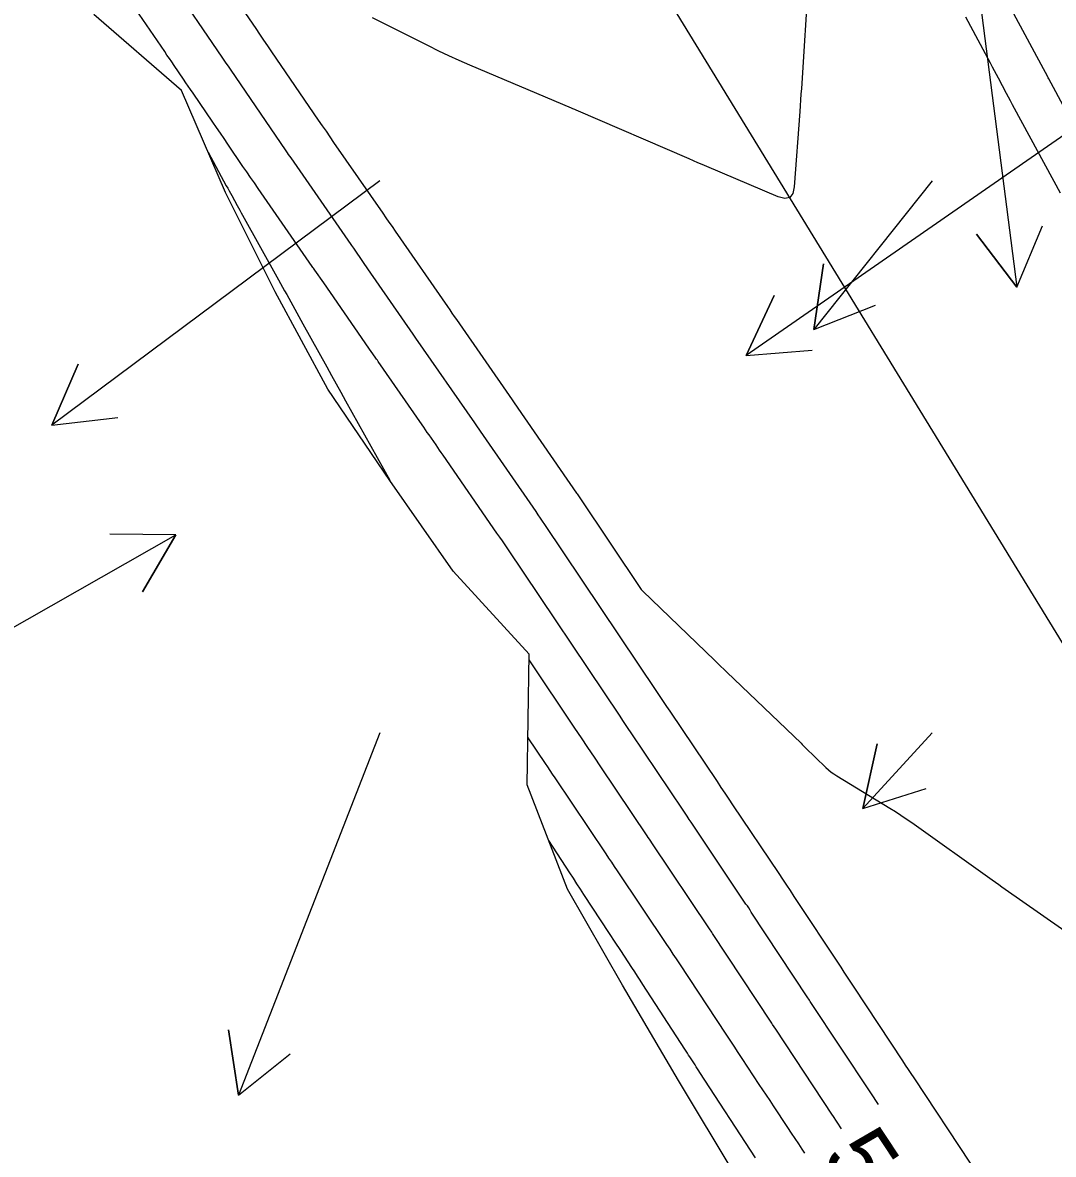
# Model space of a CAD drawing. Extents: x 954385 to 988206, y 1868364 to 1924553.
# Drawn here: x 956274.8 to 956368.1, y 1922130.7 to 1922233.3 of the extents above; entities that cross this region are included whole.
import ezdxf

# ---------------------------------------------------------------- set-up
doc = ezdxf.new("R2010")
doc.units = 0
for name, color, linetype in [('24', 7, 'Continuous'), ('26', 7, 'Continuous'), ('5', 7, 'Continuous'), ('6', 7, 'Continuous'), ('7', 7, 'Continuous'), ('Default', 7, 'Continuous')]:
    doc.layers.add(name, color=color, linetype=linetype)

msp = doc.modelspace()

# ---------------------------------------------------------------- linework, layer by layer
at = {"layer": '24'}
msp.add_lwpolyline([(956339.31, 1922128.86), (956334.16, 1922137.43), (956329.09, 1922146.06), (956324.12, 1922154.74), (956320.45, 1922164.21), (956320.64, 1922176.05), (956313.77, 1922183.57), (956308.03, 1922191.79), (956302.4, 1922200.06), (956297.64, 1922208.88), (956293.16, 1922217.86), (956289.15, 1922227.13), (956281.23, 1922234)], dxfattribs=at)
at = {"layer": '26'}
for points in [[(956507.13, 1922318.93), (956340.28, 1922203.1), (956342.84, 1922208.53), (956340.28, 1922203.1), (956346.26, 1922203.6)], [(956357.13, 1922268.93), (956364.8, 1922209.31), (956361.16, 1922214.09), (956364.8, 1922209.31), (956367.12, 1922214.85)], [(956307.13, 1922218.93), (956277.43, 1922196.8), (956279.81, 1922202.31), (956277.43, 1922196.8), (956283.39, 1922197.5)], [(956357.13, 1922218.93), (956346.42, 1922205.47), (956347.31, 1922211.4), (956346.42, 1922205.47), (956352, 1922207.67)], [(956257.13, 1922168.93), (956288.66, 1922186.87), (956285.63, 1922181.7), (956288.66, 1922186.87), (956282.66, 1922186.91)], [(956307.13, 1922168.93), (956294.31, 1922136.08), (956293.41, 1922142.02), (956294.31, 1922136.08), (956299, 1922139.83)], [(956357.13, 1922168.93), (956350.86, 1922162.06), (956352.15, 1922167.92), (956350.86, 1922162.06), (956356.58, 1922163.87)]]:
    msp.add_lwpolyline(points, dxfattribs=at)
at = {"layer": '6'}
msp.add_lwpolyline([(956348.94, 1922133.03), (956348.15, 1922134.24), (956348.12, 1922134.28), (956342.97, 1922142.07), (956342.83, 1922142.29), (956342.69, 1922142.5), (956342.62, 1922142.61), (956342.55, 1922142.71), (956337.25, 1922150.75), (956337.18, 1922150.85), (956337.11, 1922150.96), (956337.04, 1922151.06), (956336.97, 1922151.17), (956331.75, 1922158.95), (956331.65, 1922159.11), (956331.54, 1922159.27), (956331.43, 1922159.44), (956331.32, 1922159.6), (956327.14, 1922165.83), (956326.55, 1922166.71), (956325.96, 1922167.58), (956325.37, 1922168.46), (956324.78, 1922169.34), (956320.63, 1922175.53), (956320.63, 1922175.54), (956320.63, 1922175.54)], dxfattribs=at)
at = {"layer": '7'}
for points in [[(956291.56, 1922239.09), (956295.88, 1922232.74), (956296.24, 1922232.21), (956296.6, 1922231.68), (956296.96, 1922231.16), (956297.32, 1922230.63), (956301.55, 1922224.43), (956301.9, 1922223.92), (956302.25, 1922223.42), (956302.59, 1922222.91), (956302.94, 1922222.41), (956307.39, 1922215.99), (956307.67, 1922215.58), (956307.95, 1922215.18), (956308.23, 1922214.78), (956308.51, 1922214.38), (956313.24, 1922207.54), (956313.45, 1922207.24), (956313.65, 1922206.95), (956313.85, 1922206.65), (956314.06, 1922206.36), (956319.1, 1922199.09), (956319.23, 1922198.9), (956319.36, 1922198.72), (956319.49, 1922198.53), (956319.62, 1922198.34), (956324.94, 1922190.64), (956324.99, 1922190.56), (956325.05, 1922190.47), (956325.1, 1922190.39), (956325.16, 1922190.31), (956330.78, 1922181.92), (956330.81, 1922181.88), (956330.84, 1922181.84), (956330.87, 1922181.81), (956330.91, 1922181.77), (956337.45, 1922175.46), (956337.72, 1922175.2), (956337.99, 1922174.94), (956338.26, 1922174.68), (956338.53, 1922174.42), (956345.26, 1922167.97), (956345.35, 1922167.87), (956345.45, 1922167.78), (956345.54, 1922167.69), (956345.63, 1922167.6), (956347.52, 1922165.77), (956347.75, 1922165.56), (956347.99, 1922165.37), (956348.23, 1922165.19), (956348.49, 1922165.02), (956353.29, 1922162.1), (956353.8, 1922161.79), (956354.3, 1922161.47), (956354.79, 1922161.13), (956355.28, 1922160.79), (956362.57, 1922155.59), (956362.86, 1922155.38), (956363.16, 1922155.17), (956363.45, 1922154.96), (956363.75, 1922154.76), (956370.45, 1922150.06)], [(956345.94, 1922237.42), (956345.29, 1922227.31), (956345.25, 1922226.79), (956345.22, 1922226.26), (956345.18, 1922225.74), (956345.14, 1922225.21), (956344.65, 1922218.38), (956344.52, 1922217.77), (956344.24, 1922217.42), (956343.79, 1922217.33), (956343.2, 1922217.49), (956336.72, 1922220.23), (956336.32, 1922220.4), (956335.92, 1922220.57), (956335.52, 1922220.75), (956335.12, 1922220.92), (956324.89, 1922225.34), (956324.79, 1922225.38), (956324.69, 1922225.42), (956324.59, 1922225.46), (956324.49, 1922225.51), (956315.27, 1922229.41), (956314.32, 1922229.83), (956313.38, 1922230.25), (956312.45, 1922230.69), (956311.53, 1922231.15), (956306.46, 1922233.7)], [(956288.08, 1922237.1), (956292.82, 1922230.14), (956293, 1922229.87), (956293.19, 1922229.6), (956293.38, 1922229.32), (956293.56, 1922229.05), (956298.62, 1922221.64), (956298.73, 1922221.48), (956298.83, 1922221.33), (956298.94, 1922221.17), (956299.05, 1922221.01), (956304.5, 1922213.15), (956304.56, 1922213.07), (956304.73, 1922212.82), (956305.62, 1922211.53), (956306.02, 1922210.96), (956310.12, 1922205.03), (956310.18, 1922204.94), (956310.24, 1922204.86), (956310.3, 1922204.77), (956310.36, 1922204.69), (956315.68, 1922197.01), (956315.81, 1922196.82), (956315.95, 1922196.63), (956316.08, 1922196.44), (956316.21, 1922196.24), (956321.24, 1922188.96), (956321.44, 1922188.67), (956321.63, 1922188.38), (956321.83, 1922188.09), (956322.03, 1922187.8), (956332.18, 1922172.65), (956332.48, 1922172.21), (956332.78, 1922171.76), (956333.08, 1922171.31), (956333.38, 1922170.87), (956337.66, 1922164.5), (956338.01, 1922163.97), (956338.36, 1922163.45), (956338.71, 1922162.92), (956339.06, 1922162.4), (956343.24, 1922156.16), (956343.59, 1922155.65), (956343.93, 1922155.13), (956344.27, 1922154.62), (956344.61, 1922154.1), (956348.85, 1922147.68), (956349.15, 1922147.23), (956349.44, 1922146.78), (956349.74, 1922146.33), (956350.03, 1922145.89), (956354.45, 1922139.2), (956354.7, 1922138.82), (956354.96, 1922138.43), (956355.21, 1922138.05), (956355.46, 1922137.66), (956365.68, 1922122.19)], [(956372.23, 1922219.75), (956367.69, 1922228.18), (956367.65, 1922228.26), (956367.6, 1922228.34), (956366.4, 1922230.59), (956366.19, 1922230.98), (956365.98, 1922231.37), (956365.77, 1922231.76), (956365.56, 1922232.15), (956363.71, 1922235.61)], [(956352.28, 1922135.23), (956351.57, 1922136.31), (956351.52, 1922136.38), (956346.16, 1922144.49), (956346.1, 1922144.59), (956346.03, 1922144.69), (956345.96, 1922144.8), (956345.89, 1922144.9), (956340.76, 1922152.68), (956340.64, 1922152.86), (956340.52, 1922153.05), (956340.4, 1922153.23), (956340.27, 1922153.41), (956335.32, 1922160.81), (956335.14, 1922161.08), (956334.95, 1922161.36), (956334.76, 1922161.64), (956334.58, 1922161.92), (956329.88, 1922168.92), (956329.62, 1922169.3), (956329.37, 1922169.67), (956329.12, 1922170.05), (956328.87, 1922170.42), (956318.7, 1922185.58), (956318.46, 1922185.94), (956318.22, 1922186.3), (956317.98, 1922186.65), (956317.73, 1922187.01), (956312.85, 1922194.08), (956312.69, 1922194.31), (956312.53, 1922194.54), (956312.38, 1922194.77), (956312.22, 1922195), (956311.58, 1922195.91), (956311.42, 1922196.14), (956311.27, 1922196.37), (956311.11, 1922196.6), (956310.95, 1922196.83), (956306.97, 1922202.57), (956306.9, 1922202.67), (956306.83, 1922202.77), (956306.76, 1922202.87), (956306.69, 1922202.97), (956306.34, 1922203.47), (956306.2, 1922203.67), (956306.13, 1922203.77), (956302.64, 1922208.82), (956302.04, 1922209.69), (956301.25, 1922210.83), (956301.19, 1922210.92), (956301.13, 1922211.01), (956301.07, 1922211.09), (956301.01, 1922211.18), (956296.11, 1922218.24), (956295.77, 1922218.74), (956295.42, 1922219.24), (956295.08, 1922219.74), (956294.73, 1922220.24), (956293.36, 1922222.25), (956293.02, 1922222.76), (956292.68, 1922223.26), (956292.34, 1922223.76), (956291.99, 1922224.26), (956290.21, 1922226.88), (956289.99, 1922227.2), (956289.78, 1922227.51), (956289.56, 1922227.82), (956289.35, 1922228.14), (956288.49, 1922229.39), (956288.28, 1922229.71), (956288.07, 1922230.02), (956287.85, 1922230.33), (956287.64, 1922230.65), (956285, 1922234.52)], [(956368.74, 1922217.8), (956364.6, 1922225.49), (956364.42, 1922225.83), (956364.23, 1922226.17), (956364.05, 1922226.51), (956363.87, 1922226.85), (956363.14, 1922228.22), (956362.95, 1922228.56), (956362.77, 1922228.9), (956362.59, 1922229.24), (956362.41, 1922229.58), (956360.17, 1922233.75)], [(956291.57, 1922221.53), (956293.22, 1922218.49), (956293.35, 1922218.27), (956293.47, 1922218.04), (956293.59, 1922217.82), (956293.71, 1922217.6), (956294.21, 1922216.71), (956294.33, 1922216.49), (956294.45, 1922216.26), (956294.58, 1922216.04), (956294.7, 1922215.82), (956297.95, 1922209.95), (956298.14, 1922209.62), (956298.32, 1922209.29), (956298.5, 1922208.96), (956298.69, 1922208.63), (956299.42, 1922207.3), (956299.61, 1922206.97), (956299.79, 1922206.64), (956299.97, 1922206.31), (956300.16, 1922205.98), (956302.33, 1922202.07), (956302.75, 1922201.3), (956303.18, 1922200.54), (956303.6, 1922199.78), (956304.02, 1922199.01), (956308.02, 1922191.81)], [(956345.61, 1922130.83), (956345.37, 1922131.19), (956345.05, 1922131.68), (956344.72, 1922132.17), (956344.4, 1922132.66), (956344.07, 1922133.15), (956342.78, 1922135.11), (956342.46, 1922135.6), (956342.13, 1922136.09), (956341.81, 1922136.58), (956341.48, 1922137.07), (956339.94, 1922139.41), (956339.57, 1922139.97), (956339.21, 1922140.52), (956338.84, 1922141.07), (956338.47, 1922141.63), (956334.28, 1922147.99), (956333.99, 1922148.43), (956333.69, 1922148.87), (956333.4, 1922149.31), (956333.11, 1922149.75), (956328.64, 1922156.41), (956328.38, 1922156.8), (956328.13, 1922157.19), (956327.87, 1922157.57), (956327.61, 1922157.96), (956322.99, 1922164.84), (956322.77, 1922165.17), (956322.55, 1922165.5), (956322.33, 1922165.83), (956322.11, 1922166.15), (956320.56, 1922168.46), (956320.56, 1922168.47), (956320.55, 1922168.48), (956320.55, 1922168.49), (956320.54, 1922168.5), (956320.52, 1922168.56)], [(956341.13, 1922130.4), (956336.11, 1922138.13), (956336, 1922138.31), (956335.88, 1922138.49), (956335.77, 1922138.66), (956335.66, 1922138.84), (956335.2, 1922139.55), (956335.08, 1922139.72), (956334.97, 1922139.9), (956334.86, 1922140.08), (956334.74, 1922140.25), (956330.95, 1922146.11), (956330.7, 1922146.5), (956330.45, 1922146.88), (956330.2, 1922147.27), (956329.94, 1922147.65), (956328.94, 1922149.19), (956328.43, 1922149.96), (956327.93, 1922150.73), (956325.6, 1922154.28), (956325.28, 1922154.76), (956324.97, 1922155.25), (956324.65, 1922155.74), (956324.33, 1922156.23), (956322.41, 1922159.15)]]:
    msp.add_lwpolyline(points, dxfattribs=at)
at = {"layer": 'Default'}
msp.add_line((957221.14, 1920784.24), (956045.8, 1922705.18), dxfattribs=at)

# ---------------------------------------------------------------- texts
at = {"layer": '5'}
msp.add_text('555', height=6, rotation=303.43, dxfattribs=at).set_placement((956347.03, 1922130.49))

doc.saveas('drawing.dxf')
